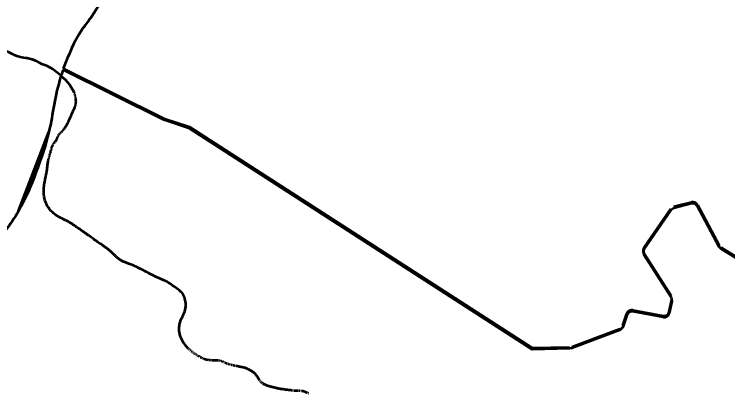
# Model space of a CAD drawing. Extents: x -1643653 to 4543381, y 1624270 to 13878484.
# Drawn here: x 811064 to 812407, y 9016856 to 9017569 of the extents above; entities that cross this region are included whole.
import ezdxf

# ---------------------------------------------------------------- set-up
doc = ezdxf.new("R2010")
doc.units = 0
doc.header["$LTSCALE"] = 200
doc.layers.add('60', color=7, linetype='Continuous', lineweight=13)

msp = doc.modelspace()

# ---------------------------------------------------------------- linework, layer by layer
at = {"layer": '60', "lineweight": 53}
for p, q in [((811156.5, 9017467.3), (811156.5, 9017467.3)), ((811178.1, 9017419.5), (811177.8, 9017420.3)), ((811178.6, 9017417.9), (811178.3, 9017418.7)), ((811179.1, 9017416.1), (811178.8, 9017417)), ((811179.5, 9017414.2), (811179.3, 9017415.2)), ((811179.9, 9017412.3), (811179.7, 9017413.3)), ((811179.8, 9017398.3), (811180, 9017399.1)), ((811180.2, 9017410.4), (811180.1, 9017411.3)), ((811180.2, 9017399.8), (811180.3, 9017400.6)), ((811180.4, 9017408.6), (811180.3, 9017409.5)), ((811180.4, 9017401.2), (811180.4, 9017402)), ((811180.5, 9017407), (811180.5, 9017407.8)), ((811180.5, 9017404), (811180.6, 9017404.7)), ((811180.5, 9017402.6), (811180.5, 9017403.3)), ((811180.6, 9017405.5), (811180.6, 9017406.2)), ((811179.3, 9017396.7), (811179.6, 9017397.6)), ((811072.6, 9017199.4), (811129.5, 9017347.9)), ((811150.1, 9017344.8), (811150.6, 9017345.3)), ((811151.1, 9017345.8), (811151.6, 9017346.2)), ((811152.1, 9017346.7), (811152.6, 9017347.1)), ((811153.1, 9017347.5), (811153.5, 9017347.9)), ((811153.9, 9017348.2), (811154.3, 9017348.6)), ((811154.7, 9017349), (811155.2, 9017349.4)), ((811155.6, 9017349.9), (811156.1, 9017350.4)), ((811156.6, 9017351), (811157.1, 9017351.7)), ((811146.4, 9017338.6), (811146.7, 9017339.4)), ((811147.1, 9017340.2), (811147.4, 9017340.8)), ((811147.8, 9017341.5), (811148.1, 9017342.1)), ((811148.5, 9017342.7), (811148.8, 9017343.2)), ((811149.2, 9017343.8), (811149.7, 9017344.3)), ((811135.1, 9017318.2), (811135.3, 9017319.1)), ((811135.6, 9017320), (811135.9, 9017320.9)), ((811136.3, 9017321.8), (811136.7, 9017322.7)), ((811137.1, 9017323.5), (811137.5, 9017324.4)), ((811138, 9017325.1), (811138.5, 9017325.8)), ((811139.1, 9017326.6), (811139.7, 9017327.2)), ((811140.3, 9017327.9), (811140.9, 9017328.6)), ((811131.3, 9017305.1), (811131.5, 9017305.9)), ((811131.8, 9017306.7), (811132, 9017307.5)), ((811132.3, 9017308.3), (811132.6, 9017309.1)), ((811132.8, 9017309.9), (811133.1, 9017310.7)), ((811133.3, 9017311.5), (811133.5, 9017312.3)), ((811133.7, 9017313.1), (811133.9, 9017314)), ((811134.1, 9017314.8), (811134.4, 9017315.6)), ((811134.6, 9017316.5), (811134.8, 9017317.4)), ((811128.8, 9017295.8), (811129.1, 9017296.7)), ((811129.3, 9017297.4), (811129.5, 9017298.1)), ((811129.7, 9017298.8), (811129.9, 9017299.6)), ((811130.1, 9017300.3), (811130.3, 9017301.1)), ((811130.5, 9017301.9), (811130.7, 9017302.7)), ((811130.9, 9017303.5), (811131.1, 9017304.3)), ((812305.8, 9017207.3), (812338.8, 9017215.7)), ((812249.8, 9017130.7), (812300.1, 9017203.3)), ((812350, 9017210.8), (812391.2, 9017134.5)), ((812394.7, 9017130.7), (812428, 9017110)), ((812300.9, 9017039.6), (812249.6, 9017119.6)), ((812297, 9017009.5), (812302.2, 9017032)), ((812228.9, 9017012.6), (812285.4, 9017001.9)), ((812285.4, 9016999.3), (812228.9, 9017010)), ((812209.8, 9016983.5), (812217.5, 9017006.1)), ((811393.5, 9016939.1), (811392.8, 9016939.7)), ((811394.7, 9016938.1), (811394.1, 9016938.6)), ((811395.8, 9016937.1), (811395.3, 9016937.6)), ((811396.9, 9016936.2), (811396.3, 9016936.7)), ((811398, 9016935.2), (811397.4, 9016935.7)), ((811399.3, 9016934.1), (811398.6, 9016934.6)), ((811400.7, 9016933), (811400, 9016933.5)), ((811402.2, 9016931.8), (811401.5, 9016932.4)), ((811403.8, 9016930.7), (811403, 9016931.3)), ((811405.3, 9016929.7), (811404.6, 9016930.2)), ((811406.8, 9016928.8), (811406.1, 9016929.2)), ((811408.3, 9016927.9), (811407.6, 9016928.3)), ((811409.7, 9016927.1), (811409, 9016927.5)), ((811411.1, 9016926.3), (811410.4, 9016926.7)), ((811412.5, 9016925.5), (811411.8, 9016925.9)), ((811413.8, 9016924.8), (811413.2, 9016925.2)), ((811415.2, 9016924), (811414.5, 9016924.4)), ((811416.5, 9016923.2), (811415.8, 9016923.6)), ((811417.8, 9016922.4), (811417.2, 9016922.8)), ((811419.1, 9016921.7), (811418.4, 9016922)), ((811420.3, 9016921.1), (811419.7, 9016921.3)), ((811421.4, 9016920.5), (811420.8, 9016920.8)), ((811422.4, 9016920.2), (811421.9, 9016920.3)), ((811423.5, 9016919.8), (811423, 9016920)), ((811424.7, 9016919.6), (811424.1, 9016919.7)), ((811426, 9016919.4), (811425.3, 9016919.5)), ((811427.5, 9016919.1), (811426.7, 9016919.2)), ((811429.1, 9016918.9), (811428.3, 9016919)), ((811430.7, 9016918.7), (811429.9, 9016918.8)), ((811432.3, 9016918.5), (811431.5, 9016918.6)), ((811433.8, 9016918.4), (811433, 9016918.4)), ((811435.1, 9016918.2), (811434.5, 9016918.3)), ((811436.5, 9016918.2), (811435.8, 9016918.2)), ((811437.7, 9016918.1), (811437.1, 9016918.1)), ((811439, 9016918), (811438.4, 9016918.1)), ((811440.2, 9016918), (811439.6, 9016918)), ((811441.4, 9016918), (811440.8, 9016918)), ((811442.6, 9016918), (811442, 9016918)), ((811443.7, 9016918), (811443.2, 9016918)), ((811444.8, 9016918), (811444.3, 9016918)), ((811445.9, 9016918), (811445.3, 9016918)), ((811446.9, 9016918), (811446.4, 9016918)), ((811448.3, 9016917.9), (811447.8, 9016917.9)), ((811449.8, 9016917.8), (811449.3, 9016917.8)), ((811450.8, 9016917.6), (811450.3, 9016917.7)), ((811452, 9016917.3), (811451.4, 9016917.5)), ((811453.2, 9016917), (811452.6, 9016917.2)), ((811454.4, 9016916.6), (811453.8, 9016916.8)), ((811455.7, 9016916.1), (811455.1, 9016916.3)), ((811457, 9016915.5), (811456.3, 9016915.8)), ((811458.3, 9016914.8), (811457.7, 9016915.2)), ((811459.7, 9016914.2), (811459, 9016914.5)), ((811461.2, 9016913.5), (811460.5, 9016913.8)), ((811462.7, 9016912.8), (811461.9, 9016913.2)), ((811464.2, 9016912.2), (811463.5, 9016912.5)), ((811465.8, 9016911.5), (811465, 9016911.8)), ((811467.5, 9016911), (811466.7, 9016911.2)), ((811469.2, 9016910.5), (811468.4, 9016910.7)), ((811470.9, 9016910), (811470.1, 9016910.2)), ((811472.5, 9016909.6), (811471.7, 9016909.8)), ((811474, 9016909.2), (811473.3, 9016909.4)), ((811475.4, 9016908.9), (811474.7, 9016909.1)), ((811476.8, 9016908.6), (811476.1, 9016908.8)), ((811478.4, 9016908.3), (811477.6, 9016908.5)), ((811480.1, 9016908), (811479.2, 9016908.2)), ((811482.1, 9016907.6), (811481.1, 9016907.8)), ((811528, 9016878.7), (811527.4, 9016879.4)), ((811529.1, 9016877.4), (811528.6, 9016878)), ((811530.3, 9016876.2), (811529.7, 9016876.8)), ((811531.7, 9016875.1), (811531, 9016875.7)), ((811589.6, 9016861.3), (811588.6, 9016861.4)), ((811591.3, 9016861.2), (811590.5, 9016861.2)), ((811592.8, 9016861.1), (811592.1, 9016861.1)), ((811594.2, 9016861), (811593.5, 9016861)), ((811595.4, 9016861), (811594.8, 9016861)), ((811596.6, 9016861), (811596, 9016861)), ((811597.8, 9016861), (811597.2, 9016861)), ((811599, 9016860.9), (811598.4, 9016860.9)), ((811600.4, 9016860.9), (811599.7, 9016860.9)), ((811601.9, 9016860.8), (811601.1, 9016860.8)), ((811603.7, 9016860.6), (811602.8, 9016860.7)), ((811615.4, 9016857.3), (811614.5, 9016857.7)), ((811617.1, 9016856.5), (811616.2, 9016856.9)), ((811618.8, 9016855.7), (811618, 9016856.1))]:
    msp.add_line(p, q, dxfattribs=at)
at = {"layer": '60', "lineweight": 25}
for p, q in [((811177.4, 9017421.1), (811177.8, 9017420.3)), ((811178.1, 9017419.5), (811178.3, 9017418.7)), ((811178.6, 9017417.9), (811178.8, 9017417)), ((811179.1, 9017416.1), (811179.3, 9017415.2)), ((811179.5, 9017414.2), (811179.7, 9017413.3)), ((811179.9, 9017412.3), (811180.1, 9017411.3)), ((811180.2, 9017399.8), (811180, 9017399.1)), ((811180.2, 9017410.4), (811180.3, 9017409.5)), ((811180.4, 9017401.2), (811180.3, 9017400.6)), ((811180.4, 9017408.6), (811180.5, 9017407.8)), ((811180.5, 9017402.6), (811180.4, 9017402)), ((811180.5, 9017407), (811180.6, 9017406.2)), ((811180.5, 9017404), (811180.5, 9017403.3)), ((811180.6, 9017405.5), (811180.6, 9017404.7)), ((811179.3, 9017396.7), (811179, 9017395.8)), ((811179.8, 9017398.3), (811179.6, 9017397.6)), ((811151.1, 9017345.8), (811150.6, 9017345.3)), ((811152.1, 9017346.7), (811151.6, 9017346.2)), ((811153.1, 9017347.5), (811152.6, 9017347.1)), ((811153.9, 9017348.2), (811153.5, 9017347.9)), ((811154.7, 9017349), (811154.3, 9017348.6)), ((811155.6, 9017349.9), (811155.2, 9017349.4)), ((811156.6, 9017351), (811156.1, 9017350.4)), ((811157.7, 9017352.5), (811157.1, 9017351.7)), ((811146.4, 9017338.6), (811146, 9017337.7)), ((811147.1, 9017340.2), (811146.7, 9017339.4)), ((811147.8, 9017341.5), (811147.4, 9017340.8)), ((811148.5, 9017342.7), (811148.1, 9017342.1)), ((811149.2, 9017343.8), (811148.8, 9017343.2)), ((811150.1, 9017344.8), (811149.7, 9017344.3)), ((811135.6, 9017320), (811135.3, 9017319.1)), ((811136.3, 9017321.8), (811135.9, 9017320.9)), ((811137.1, 9017323.5), (811136.7, 9017322.7)), ((811138, 9017325.1), (811137.5, 9017324.4)), ((811139.1, 9017326.6), (811138.5, 9017325.8)), ((811140.3, 9017327.9), (811139.7, 9017327.2)), ((811141.5, 9017329.3), (811140.9, 9017328.6)), ((811131.3, 9017305.1), (811131.1, 9017304.3)), ((811131.8, 9017306.7), (811131.5, 9017305.9)), ((811132.3, 9017308.3), (811132, 9017307.5)), ((811132.8, 9017309.9), (811132.6, 9017309.1)), ((811133.3, 9017311.5), (811133.1, 9017310.7)), ((811133.7, 9017313.1), (811133.5, 9017312.3)), ((811134.1, 9017314.8), (811133.9, 9017314)), ((811134.6, 9017316.5), (811134.4, 9017315.6)), ((811135.1, 9017318.2), (811134.8, 9017317.4)), ((811128.8, 9017295.8), (811128.6, 9017294.9)), ((811129.3, 9017297.4), (811129.1, 9017296.7)), ((811129.7, 9017298.8), (811129.5, 9017298.1)), ((811130.1, 9017300.3), (811129.9, 9017299.6)), ((811130.5, 9017301.9), (811130.3, 9017301.1)), ((811130.9, 9017303.5), (811130.7, 9017302.7))]:
    msp.add_line(p, q, dxfattribs=at)
at = {"layer": '60'}
msp.add_line((811129.5, 9017347.9), (811072.6, 9017199.4), dxfattribs=at)
msp.add_line((811129.5, 9017347.9), (811072.6, 9017199.4), dxfattribs=at)
msp.add_lwpolyline([(811155.2, 9017461.2), (811156.5, 9017464.7), (811156.5, 9017464.7), (811160, 9017462.9), (811163, 9017464.1), (811156.5, 9017467.3), (811156.5, 9017467.3)], dxfattribs=at)
msp.add_lwpolyline([(811155.2, 9017461.2), (811156.5, 9017464.7), (811156.5, 9017464.7), (811160, 9017462.9), (811163, 9017464.1), (811156.5, 9017467.3), (811156.5, 9017467.3)], dxfattribs=at)
at = {"layer": '60', "lineweight": 53}
for points in [[(811156.5, 9017467.3), (811345.9, 9017373.1), (811393.9, 9017357.1), (812039.2, 9016941.5), (812109.6, 9016943.1)], [(812039.2, 9016938.8), (811393.9, 9017354.4), (811345.9, 9017370.5), (811156.5, 9017464.7), (811156.5, 9017464.7)], [(811177.4, 9017421.1), (811177.1, 9017422), (811176.7, 9017422.9), (811176.2, 9017423.9), (811175.7, 9017424.9)], [(811157.7, 9017352.5), (811158.4, 9017353.4), (811159, 9017354.3), (811159.7, 9017355.3), (811160.3, 9017356.2), (811161, 9017357.2), (811161.6, 9017358.2), (811162.2, 9017359.2), (811162.8, 9017360.1), (811163.4, 9017361.2), (811164.1, 9017362.3), (811164.7, 9017363.6), (811165.4, 9017365), (811166.2, 9017366.6), (811167.1, 9017368.5), (811168, 9017370.6), (811169, 9017372.9), (811170.1, 9017375.4), (811171.2, 9017378), (811172.3, 9017380.5), (811173.4, 9017383), (811174.4, 9017385.3), (811175.3, 9017387.5), (811176.2, 9017389.4), (811176.9, 9017391), (811177.5, 9017392.5), (811178.1, 9017393.7), (811178.5, 9017394.8), (811179, 9017395.8)], [(811141.5, 9017329.3), (811142.1, 9017330.1), (811142.7, 9017330.9), (811143.2, 9017331.8), (811143.7, 9017332.7), (811144.2, 9017333.7), (811144.7, 9017334.7), (811145.2, 9017335.7), (811145.6, 9017336.7), (811146, 9017337.7)], [(811120, 9017239.9), (811120.2, 9017243), (811120.5, 9017246), (811120.9, 9017248.9), (811121.3, 9017251.7), (811121.8, 9017254.3), (811122.3, 9017256.8), (811122.8, 9017259.1), (811123.2, 9017261.2), (811123.7, 9017263.2), (811124.1, 9017265), (811124.4, 9017266.6), (811124.7, 9017268), (811125, 9017269.4), (811125.2, 9017270.7), (811125.5, 9017272), (811125.7, 9017273.4), (811125.9, 9017274.8), (811126.1, 9017276.4), (811126.3, 9017278.2), (811126.5, 9017280.1), (811126.7, 9017282), (811127, 9017284), (811127.2, 9017286), (811127.4, 9017287.9), (811127.7, 9017289.7), (811127.9, 9017291.3), (811128.2, 9017292.7), (811128.4, 9017293.9), (811128.6, 9017294.9)], [(811200.2, 9017156.1), (811197.9, 9017157.7), (811195.8, 9017159.2), (811193.6, 9017160.6), (811191.6, 9017162), (811189.5, 9017163.4), (811187.5, 9017164.8), (811185.5, 9017166.1), (811183.5, 9017167.5), (811181.5, 9017168.9), (811179.5, 9017170.3), (811177.5, 9017171.8), (811175.4, 9017173.2), (811173.2, 9017174.7), (811171, 9017176.2), (811168.6, 9017177.7), (811166.1, 9017179.2), (811163.4, 9017180.6), (811160.5, 9017182), (811157.5, 9017183.4), (811154.4, 9017184.9), (811151.3, 9017186.4), (811148.1, 9017188.1), (811144.9, 9017189.9), (811141.9, 9017191.9), (811138.9, 9017194.2), (811136.1, 9017196.8), (811133.4, 9017199.6), (811130.9, 9017202.6), (811128.7, 9017205.8), (811126.6, 9017209.1), (811124.8, 9017212.6), (811123.3, 9017216.1), (811122.1, 9017219.6), (811121.2, 9017223.1), (811120.5, 9017226.6), (811120.1, 9017230), (811119.9, 9017233.4), (811119.8, 9017236.7), (811120, 9017239.9)], [(812338.8, 9017213.1), (812305.8, 9017204.7), (812300.1, 9017200.7), (812249.8, 9017128.1)], [(812647.5, 9016918.6), (812639.8, 9016931.6), (812645.8, 9016971.6), (812569.4, 9017031.7), (812498.1, 9017087.9), (812431.6, 9017105.8), (812428, 9017107.3), (812394.7, 9017128.1), (812391.2, 9017131.8), (812350, 9017208.2)], [(811256.6, 9017112.8), (811255.6, 9017113.7), (811254.7, 9017114.7), (811253.7, 9017115.6), (811252.8, 9017116.6), (811251.8, 9017117.5), (811250.8, 9017118.5), (811249.9, 9017119.5), (811248.9, 9017120.4), (811247.9, 9017121.3), (811246.9, 9017122.2), (811245.8, 9017123.1), (811244.8, 9017124), (811243.8, 9017124.8), (811242.7, 9017125.7), (811241.7, 9017126.5), (811240.6, 9017127.3), (811239.6, 9017128.1), (811238.5, 9017128.9), (811237.4, 9017129.8), (811236.3, 9017130.6), (811235.1, 9017131.5), (811233.8, 9017132.4), (811232.5, 9017133.3), (811231.1, 9017134.3), (811229.6, 9017135.3), (811228, 9017136.4), (811226.2, 9017137.6), (811224.4, 9017138.8), (811222.5, 9017140.1), (811220.5, 9017141.5), (811218.5, 9017142.9), (811216.3, 9017144.4), (811214.1, 9017146), (811211.8, 9017147.7), (811209.5, 9017149.3), (811207.2, 9017151.1), (811204.8, 9017152.8), (811202.5, 9017154.4), (811200.2, 9017156.1)], [(812249.6, 9017117), (812300.9, 9017037), (812302.2, 9017029.4), (812297, 9017006.9)], [(811315.5, 9017083.1), (811314.2, 9017083.8), (811312.9, 9017084.5), (811311.6, 9017085.2), (811310.2, 9017085.9), (811308.7, 9017086.7), (811307, 9017087.6), (811305.2, 9017088.5), (811303.2, 9017089.5), (811301.1, 9017090.6), (811298.9, 9017091.7), (811296.6, 9017092.8), (811294.3, 9017093.9), (811292, 9017095), (811289.8, 9017096), (811287.6, 9017097), (811285.6, 9017097.8), (811283.6, 9017098.6), (811281.8, 9017099.3), (811280.1, 9017099.9), (811278.5, 9017100.5), (811276.9, 9017101.1), (811275.4, 9017101.6), (811274.1, 9017102.1), (811272.7, 9017102.6), (811271.5, 9017103.2), (811270.2, 9017103.7), (811269, 9017104.2), (811267.9, 9017104.8), (811266.8, 9017105.4), (811265.7, 9017106), (811264.7, 9017106.6), (811263.6, 9017107.3), (811262.6, 9017108), (811261.6, 9017108.7), (811260.5, 9017109.5), (811259.6, 9017110.3), (811258.6, 9017111.1), (811257.6, 9017111.9), (811256.6, 9017112.8)], [(811382.6, 9017041.2), (811381.4, 9017043.1), (811380.1, 9017044.9), (811378.6, 9017046.6), (811376.9, 9017048.2), (811374.9, 9017049.9), (811372.8, 9017051.6), (811370.4, 9017053.4), (811367.8, 9017055.3), (811365.2, 9017057.2), (811362.4, 9017059.1), (811359.7, 9017060.9), (811357, 9017062.6), (811354.5, 9017064.2), (811352.2, 9017065.6), (811350.1, 9017066.8), (811348.3, 9017067.7), (811346.6, 9017068.5), (811345.1, 9017069.2), (811343.7, 9017069.8), (811342.4, 9017070.3), (811341.1, 9017070.8), (811339.8, 9017071.3), (811338.4, 9017071.9), (811336.9, 9017072.5), (811335.4, 9017073.2), (811333.9, 9017073.8), (811332.4, 9017074.5), (811330.9, 9017075.2), (811329.3, 9017076), (811327.8, 9017076.7), (811326.4, 9017077.5), (811324.9, 9017078.2), (811323.5, 9017078.9), (811322.1, 9017079.6), (811320.7, 9017080.4), (811319.3, 9017081.1), (811318, 9017081.8), (811316.8, 9017082.5), (811315.5, 9017083.1)], [(811392.1, 9016940.3), (811391.2, 9016941.1), (811390.3, 9016941.9), (811389.4, 9016943), (811388.3, 9016944.2), (811387.1, 9016945.7), (811385.8, 9016947.3), (811384.5, 9016949.3), (811383, 9016951.4), (811381.6, 9016953.7), (811380.3, 9016956.2), (811379, 9016958.9), (811377.8, 9016961.7), (811376.8, 9016964.6), (811376, 9016967.6), (811375.4, 9016970.7), (811375, 9016973.8), (811374.8, 9016977), (811374.8, 9016980.2), (811375.1, 9016983.3), (811375.6, 9016986.5), (811376.4, 9016989.6), (811377.5, 9016992.6), (811378.7, 9016995.6), (811380, 9016998.5), (811381.4, 9017001.4), (811382.8, 9017004.3), (811384.1, 9017007.3), (811385.2, 9017010.3), (811386.1, 9017013.3), (811386.7, 9017016.4), (811387.1, 9017019.6), (811387.1, 9017022.7), (811387, 9017025.8), (811386.6, 9017028.8), (811386.1, 9017031.7), (811385.4, 9017034.4), (811384.6, 9017036.9), (811383.6, 9017039.2), (811382.6, 9017041.2)], [(812217.5, 9017003.4), (812209.8, 9016980.9), (812203.9, 9016974.8), (812192.2, 9016970.4), (812113.5, 9016941.2), (812109.6, 9016940.5), (812039.2, 9016938.8)], [(812113.5, 9016943.9), (812192.2, 9016973.1), (812203.9, 9016977.4)], [(811526.8, 9016880.1), (811526.2, 9016881), (811525.6, 9016882), (811524.9, 9016883.1), (811524.2, 9016884.3), (811523.4, 9016885.5), (811522.6, 9016886.8), (811521.7, 9016888.1), (811520.7, 9016889.4), (811519.7, 9016890.7), (811518.7, 9016891.9), (811517.5, 9016893.1), (811516.3, 9016894.1), (811515.1, 9016895.1), (811513.9, 9016896), (811512.6, 9016896.9), (811511.4, 9016897.7), (811510.2, 9016898.5), (811509, 9016899.2), (811507.9, 9016899.8), (811506.8, 9016900.4), (811505.8, 9016901), (811504.7, 9016901.6), (811503.7, 9016902.1), (811502.6, 9016902.6), (811501.4, 9016903), (811500.1, 9016903.5), (811498.8, 9016903.9), (811497.3, 9016904.3), (811495.8, 9016904.7), (811494.3, 9016905), (811492.8, 9016905.4), (811491.2, 9016905.7), (811489.7, 9016906), (811488.2, 9016906.3), (811486.9, 9016906.6), (811485.6, 9016906.9), (811484.3, 9016907.1), (811483.2, 9016907.3), (811482.1, 9016907.6)], [(811534.1, 9016873.5), (811533.3, 9016874), (811532.4, 9016874.6)], [(811587.6, 9016861.5), (811586.6, 9016861.6), (811585.5, 9016861.8), (811584.3, 9016861.9), (811583, 9016862.1), (811581.7, 9016862.2), (811580.3, 9016862.4), (811578.9, 9016862.5), (811577.4, 9016862.7), (811575.9, 9016862.9), (811574.4, 9016863.1), (811572.8, 9016863.3), (811571.2, 9016863.6), (811569.6, 9016863.8), (811567.9, 9016864.1), (811566.3, 9016864.3), (811564.7, 9016864.6), (811563.1, 9016864.9), (811561.6, 9016865.2), (811560.1, 9016865.5), (811558.7, 9016865.8), (811557.3, 9016866), (811556, 9016866.3), (811554.8, 9016866.6), (811553.5, 9016866.9), (811552.3, 9016867.2), (811551, 9016867.6), (811549.7, 9016867.9), (811548.4, 9016868.3), (811547, 9016868.7), (811545.6, 9016869.1), (811544.1, 9016869.5), (811542.7, 9016869.9), (811541.2, 9016870.4), (811539.9, 9016870.9), (811538.5, 9016871.4), (811537.3, 9016871.9), (811536.1, 9016872.4), (811535.1, 9016872.9), (811534.1, 9016873.5)], [(811613.6, 9016858.1), (811612.7, 9016858.5), (811611.7, 9016858.9), (811610.8, 9016859.2), (811609.8, 9016859.5), (811608.8, 9016859.8), (811607.7, 9016860), (811606.7, 9016860.2), (811605.7, 9016860.4), (811604.7, 9016860.5)]]:
    msp.add_lwpolyline(points, dxfattribs=at)
at = {"layer": '60', "lineweight": 25}
msp.add_lwpolyline([(811170.6, 9017434.5), (811171.3, 9017433.4), (811172, 9017432.2), (811172.7, 9017431), (811173.4, 9017429.8), (811174, 9017428.5), (811174.6, 9017427.3), (811175.2, 9017426.1), (811175.7, 9017424.9)], dxfattribs=at)
at = {"layer": '60', "lineweight": 53}
for centre, start, end in [((812341.2, 9017206), 28.3273, 104.3658), ((812341.2, 9017203.4), 28.3273, 104.3658), ((812258, 9017125), 145.2862, 212.6677), ((812258, 9017122.4), 145.2862, 212.6677), ((812227, 9017002.8), 79.2842, 161.1304), ((812227, 9017000.2), 79.2842, 161.1304), ((812287.3, 9017011.8), 259.2828, 346.8889), ((812287.3, 9017009.1), 259.2828, 346.8889)]:
    msp.add_arc(centre, 10, start, end, dxfattribs=at)
at = {"layer": '60', "lineweight": 25}
msp.add_spline([(814781, 9009175.5), (814787.2, 9009173.4), (814796.9, 9009173.4), (814799.4, 9009172.4), (814805.1, 9009174.5), (814805.6, 9009176.5), (814811.7, 9009179.5), (814811.7, 9009179.5), (814801.5, 9009181), (814790.7, 9009181.5), (814784.1, 9009183.1), (814777.4, 9009185.1), (814778.4, 9009175.5)], degree=3, dxfattribs=at)
at = {"layer": '60', "lineweight": 53}
for points in [[(812407.2, 9018091.8), (812299, 9018091), (812202.2, 9018092.6), (812156.3, 9018094.1), (812132.1, 9018090.4), (812039.3, 9018123.8), (811974.6, 9018163.5), (811898.4, 9018200.7), (811822.1, 9018216.3), (811752, 9018207.7), (811629.5, 9018164.9), (811596.3, 9018147.2), (811559.2, 9018124.5), (811474.8, 9018062.6), (811354.3, 9017927), (811208.3, 9017562.6), (811191.7, 9017539.8), (811156.5, 9017467.3)], [(811176, 9017424.4), (811168.4, 9017437.1), (811151.8, 9017453.6), (811127, 9017471.2), (811113, 9017476.9), (811101.7, 9017483), (811095.6, 9017484.5), (811086, 9017486.7), (811071.7, 9017489.5), (811052.8, 9017498.6), (811035.4, 9017507.6), (811016.5, 9017514.3), (810992, 9017521.2), (810980, 9017523.4), (810957.8, 9017534.3), (810949.6, 9017538.4), (810940.7, 9017543.6), (810935.5, 9017548.4), (810928.1, 9017556.7), (810922.9, 9017562.8), (810913.3, 9017573.8), (810908.8, 9017577.5), (810899.2, 9017585.6), (810889, 9017591.7), (810872.9, 9017601.9), (810856.6, 9017609), (810845.6, 9017611.2), (810822.7, 9017613), (810805.2, 9017614.7), (810792.6, 9017616), (810786.2, 9017618.6), (810779.3, 9017623.8), (810769.3, 9017636), (810763.7, 9017644), (810761.4, 9017653.3), (810761.7, 9017666.6), (810761.1, 9017681.4), (810755.6, 9017693.6), (810751, 9017702), (810750.4, 9017712.8), (810754.2, 9017722), (810761.1, 9017731.9), (810767.8, 9017740.6), (810788.7, 9017769.9), (810807.2, 9017798.1), (810817.1, 9017813.7), (810835.1, 9017852.7), (810860.6, 9017911.6), (810872.8, 9017954), (810882.1, 9018014.1), (810883.6, 9018033.8), (810871.4, 9018054.1), (810856.3, 9018063.7), (810829, 9018067.5), (810803.8, 9018070.1)], [(811156.5, 9017464.7), (811151.7, 9017450.8), (811129.5, 9017347.9), (811072.6, 9017199.4)], [(811129.5, 9017347.9), (811072.6, 9017199.4), (811016.1, 9017127.1), (810950.9, 9017081.6), (810834.8, 9017052.8), (810797.8, 9017036.5), (810767.8, 9017027.7)]]:
    msp.add_spline(points, degree=3, dxfattribs=at)
at = {"layer": '60'}
for points in [[(811156.5, 9017467.3), (811191.7, 9017539.8), (811208.3, 9017562.6), (811354.3, 9017927), (811474.8, 9018062.6), (811559.2, 9018124.5), (811596.3, 9018147.2), (811629.5, 9018164.9), (811752, 9018207.7), (811822.1, 9018216.3), (811898.4, 9018200.7), (811974.6, 9018163.5), (812039.3, 9018123.8), (812132.1, 9018090.4), (812156.3, 9018094.1), (812202.2, 9018092.6), (812299, 9018091), (812407.2, 9018091.8)], [(811156.5, 9017467.3), (811191.7, 9017539.8), (811208.3, 9017562.6), (811354.3, 9017927), (811474.8, 9018062.6), (811559.2, 9018124.5), (811596.3, 9018147.2), (811629.5, 9018164.9), (811752, 9018207.7), (811822.1, 9018216.3), (811898.4, 9018200.7), (811974.6, 9018163.5), (812039.3, 9018123.8), (812132.1, 9018090.4), (812156.3, 9018094.1), (812202.2, 9018092.6), (812299, 9018091), (812407.2, 9018091.8)], [(811072.6, 9017199.4), (811129.5, 9017347.9), (811151.7, 9017450.8), (811155.2, 9017461.2)], [(811072.6, 9017199.4), (811129.5, 9017347.9), (811151.7, 9017450.8), (811155.2, 9017461.2)], [(810768.5, 9017027.9), (810797.8, 9017036.5), (810834.8, 9017052.8), (810950.9, 9017081.6), (811016.1, 9017127.1), (811072.6, 9017199.4), (811129.5, 9017347.9)], [(810768.5, 9017027.9), (810797.8, 9017036.5), (810834.8, 9017052.8), (810950.9, 9017081.6), (811016.1, 9017127.1), (811072.6, 9017199.4), (811129.5, 9017347.9)]]:
    msp.add_spline(points, degree=3, dxfattribs=at)

doc.saveas('drawing.dxf')
